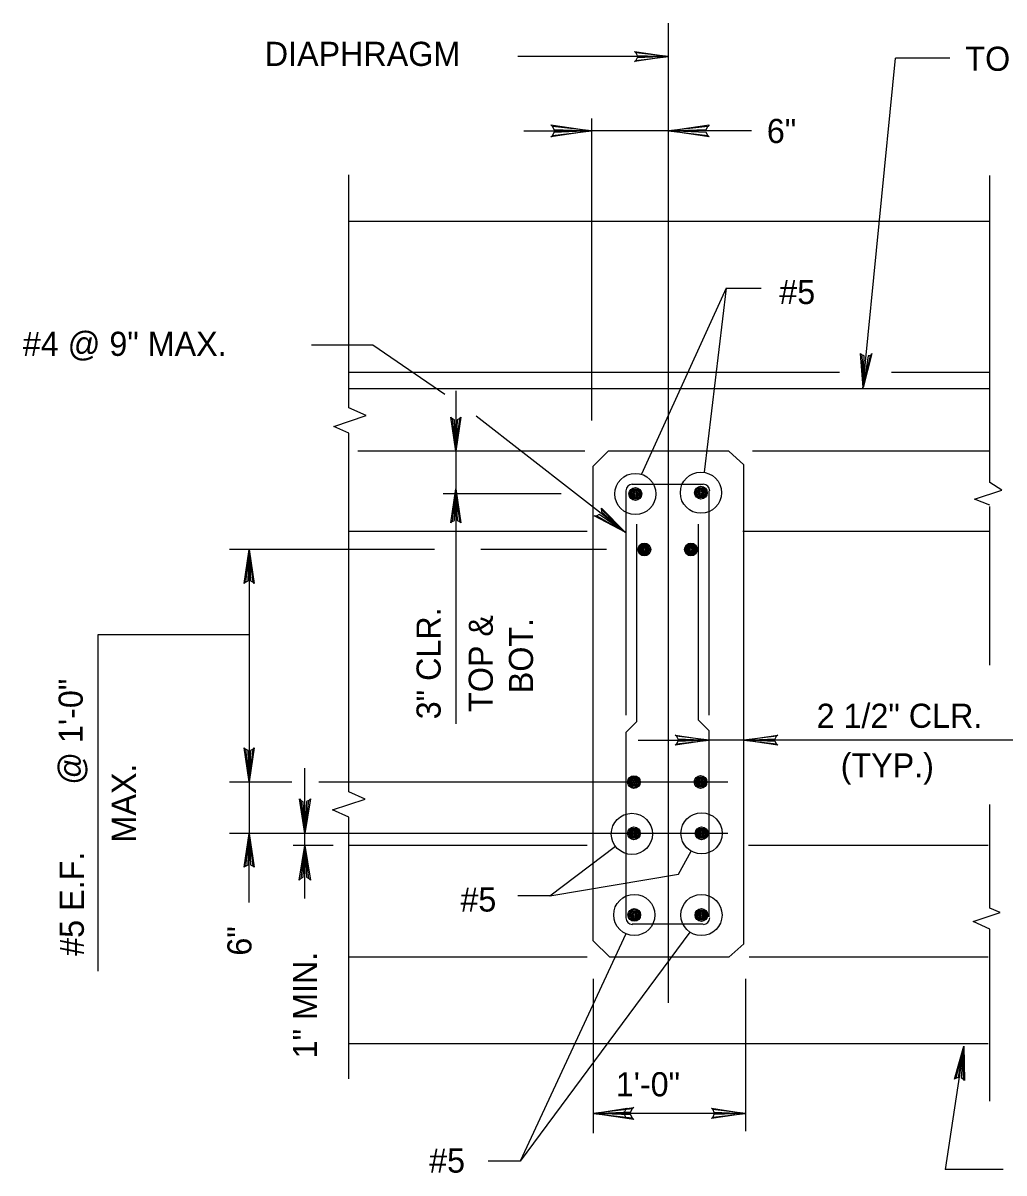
# Model space of a CAD drawing. Extents: x 638653 to 642302, y 298557 to 300414.
# Drawn here: x 640260.5 to 640382.5, y 299873.7 to 300016.6 of the extents above; entities that cross this region are included whole.
import ezdxf

# ---------------------------------------------------------------- set-up
doc = ezdxf.new("R2010")
doc.units = 0
doc.layers.add('1', color=7, linetype='Continuous')

msp = doc.modelspace()

# ---------------------------------------------------------------- linework, layer by layer
at = {"layer": '1'}
for p, q in [((640340.79, 299894.88), (640340.79, 300016.63)), ((640340.79, 300012.46), (640322.04, 300012.46)), ((640364.96, 299971.16), (640369.01, 300012.26)), ((640375.79, 300012.26), (640369.01, 300012.26)), ((640331.23, 300004.77), (640331.23, 299967.24)), ((640322.79, 300003.22), (640331.23, 300003.22)), ((640340.79, 300003.22), (640331.23, 300003.22)), ((640351.1, 300003.22), (640340.79, 300003.22)), ((640301.04, 299968.82), (640301.04, 299997.76)), ((640380.73, 299959.54), (640380.73, 299997.67)), ((640380.73, 299991.97), (640301.04, 299991.97)), ((640347.96, 299983.69), (640337.43, 299960.56)), ((640347.96, 299983.69), (640345.21, 299960.81)), ((640347.96, 299983.69), (640352.32, 299983.69)), ((640304.04, 299976.6), (640296.4, 299976.6)), ((640312.97, 299970.46), (640304.04, 299976.6)), ((640362.05, 299973.22), (640301.04, 299973.22)), ((640380.73, 299973.22), (640368.54, 299973.22)), ((640380.73, 299971.16), (640301.04, 299971.16)), ((640314.36, 299970.91), (640314.36, 299929.53)), ((640373.98, 299971.16), (640352.6, 299971.16)), ((640335.4, 299953.36), (640316.88, 299967.77)), ((640301.04, 299921.1), (640301.04, 299965.67)), ((640330.38, 299963.43), (640302.17, 299963.43)), ((640331.42, 299961.55), (640333.29, 299963.43)), ((640348.29, 299963.43), (640333.29, 299963.43)), ((640348.29, 299963.43), (640350.17, 299961.74)), ((640380.65, 299963.43), (640351.24, 299963.43)), ((640331.42, 299902.6), (640331.42, 299961.55)), ((640350.17, 299902.23), (640350.17, 299961.74)), ((640327.43, 299958.11), (640312.76, 299958.11)), ((640335.54, 299930.62), (640335.54, 299958.52)), ((640345.1, 299959.3), (640336.29, 299959.3)), ((640345.85, 299930.62), (640345.85, 299958.51)), ((640380.73, 299936.83), (640380.73, 299956.54)), ((640336.85, 299929.82), (640336.85, 299954.36)), ((640344.54, 299930), (640344.54, 299954.36)), ((640330.68, 299953.45), (640301.04, 299953.45)), ((640380.65, 299953.45), (640350.03, 299953.45)), ((640311.7, 299951.21), (640286.22, 299951.21)), ((640288.67, 299951.21), (640288.67, 299915.94)), ((640333.1, 299951.21), (640317.45, 299951.21)), ((640288.67, 299940.6), (640269.83, 299940.6)), ((640269.83, 299940.6), (640269.83, 299898.81)), ((640336.85, 299929.82), (640335.54, 299928.5)), ((640344.54, 299930), (640345.85, 299928.69)), ((640335.54, 299905.43), (640335.54, 299928.5)), ((640345.85, 299905.55), (640345.85, 299928.69)), ((640337.04, 299927.53), (640345.85, 299927.53)), ((640350.17, 299927.53), (640345.85, 299927.53)), ((640384.63, 299927.53), (640350.17, 299927.53)), ((640295.58, 299915.94), (640295.58, 299924.04)), ((640286.22, 299922.33), (640293.94, 299922.33)), ((640297.31, 299922.33), (640348.15, 299922.33)), ((640380.73, 299906.66), (640380.73, 299919.52)), ((640301.04, 299885.45), (640301.04, 299917.95)), ((640348.15, 299915.94), (640286.22, 299915.94)), ((640288.67, 299907.33), (640288.67, 299915.94)), ((640295.58, 299914.41), (640295.58, 299915.94)), ((640299.08, 299914.41), (640294.12, 299914.41)), ((640295.58, 299907.86), (640295.58, 299914.41)), ((640330.69, 299914.41), (640301.04, 299914.41)), ((640326.02, 299908.16), (640334.19, 299914.33)), ((640380.54, 299914.41), (640350.73, 299914.41)), ((640326.02, 299908.16), (640322.05, 299908.16)), ((640343.44, 299903.68), (640322.36, 299875.2)), ((640345.1, 299904.66), (640336.29, 299904.66)), ((640380.73, 299882.66), (640380.73, 299904.04)), ((640335.47, 299903.47), (640322.36, 299875.2)), ((640333.48, 299900.54), (640331.42, 299902.6)), ((640348.29, 299900.54), (640350.17, 299902.23)), ((640330.68, 299900.54), (640301.04, 299900.54)), ((640348.29, 299900.54), (640333.48, 299900.54)), ((640380.54, 299900.54), (640350.82, 299900.54)), ((640331.42, 299897.85), (640331.42, 299878.69)), ((640350.35, 299897.85), (640350.35, 299878.94)), ((640380.54, 299889.79), (640301.04, 299889.79)), ((640377.53, 299889.48), (640375.21, 299874.16)), ((640350.35, 299881.14), (640331.42, 299881.14)), ((640322.36, 299875.2), (640318.39, 299875.2)), ((640382.4, 299874.16), (640375.21, 299874.16))]:
    msp.add_line(p, q, dxfattribs=at)
for points in [[(640336.73, 300012.93), (640336.89, 300012.61), (640340.79, 300012.46), (640336.73, 300012.93), (640336.57, 300013.08), (640340.79, 300012.46), (640336.89, 300012.3), (640336.73, 300011.99), (640340.79, 300012.46), (640336.57, 300011.83), (640336.73, 300011.99)], [(640326.35, 300003.79), (640326.54, 300003.41), (640331.23, 300003.22), (640326.35, 300003.79), (640326.17, 300003.97), (640331.23, 300003.22), (640326.54, 300003.04), (640326.35, 300002.66), (640331.23, 300003.22), (640326.17, 300002.47), (640326.35, 300002.66)], [(640345.67, 300002.66), (640345.48, 300003.04), (640340.79, 300003.22), (640345.67, 300002.66), (640345.85, 300002.47), (640340.79, 300003.22), (640345.48, 300003.41), (640345.67, 300003.79), (640340.79, 300003.22), (640345.85, 300003.97), (640345.67, 300003.79)], [(640365.92, 299975.26), (640365.6, 299975.26), (640364.98, 299971.35), (640365.92, 299975.26), (640366.07, 299975.57), (640364.98, 299971.35), (640365.14, 299975.26), (640364.82, 299975.41), (640364.98, 299971.35), (640364.67, 299975.57), (640364.82, 299975.41)], [(640301.04, 299965.67), (640299.17, 299966.5), (640303.22, 299967.85), (640301.04, 299968.82)], [(640314.83, 299967.49), (640314.51, 299967.33), (640314.36, 299963.43), (640314.83, 299967.49), (640314.98, 299967.64), (640314.36, 299963.43), (640314.2, 299967.33), (640313.89, 299967.49), (640314.36, 299963.43), (640313.73, 299967.64), (640313.89, 299967.49)], [(640380.73, 299956.72), (640378.85, 299957.47), (640382.23, 299958.6), (640380.73, 299959.54)], [(640313.89, 299954.68), (640314.2, 299954.83), (640314.36, 299958.74), (640313.89, 299954.68), (640313.73, 299954.52), (640314.36, 299958.74), (640314.51, 299954.83), (640314.83, 299954.68), (640314.36, 299958.74), (640314.98, 299954.52), (640314.83, 299954.68)], [(640332.47, 299956.2), (640332.48, 299955.89), (640335.4, 299953.36), (640332.47, 299956.2), (640332.46, 299956.36), (640335.4, 299953.36), (640332.18, 299955.57), (640331.88, 299955.4), (640335.4, 299953.36), (640331.56, 299955.38), (640331.88, 299955.4)], [(640288.2, 299947.15), (640288.51, 299947.3), (640288.67, 299951.21), (640288.2, 299947.15), (640288.04, 299946.99), (640288.67, 299951.21), (640288.82, 299947.3), (640289.14, 299947.15), (640288.67, 299951.21), (640289.29, 299946.99), (640289.14, 299947.15)], [(640341.79, 299928), (640341.95, 299927.68), (640345.85, 299927.53), (640341.79, 299928), (640341.64, 299928.15), (640345.85, 299927.53), (640341.95, 299927.37), (640341.79, 299927.06), (640345.85, 299927.53), (640341.64, 299926.9), (640341.79, 299927.06)], [(640354.23, 299927.06), (640354.07, 299927.37), (640350.17, 299927.53), (640354.23, 299927.06), (640354.39, 299926.9), (640350.17, 299927.53), (640354.07, 299927.68), (640354.23, 299928), (640350.17, 299927.53), (640354.39, 299928.15), (640354.23, 299928)], [(640289.14, 299926.4), (640288.82, 299926.24), (640288.67, 299922.33), (640289.14, 299926.4), (640289.29, 299926.55), (640288.67, 299922.33), (640288.51, 299926.24), (640288.2, 299926.4), (640288.67, 299922.33), (640288.04, 299926.55), (640288.2, 299926.4)], [(640301.04, 299917.95), (640299.02, 299918.85), (640303.07, 299920.2), (640301.04, 299921.1)], [(640296.09, 299920.03), (640295.8, 299919.88), (640295.58, 299915.94), (640296.09, 299920.03), (640296.27, 299920.24), (640295.58, 299915.94), (640295.38, 299919.87), (640295.09, 299920.02), (640295.58, 299915.94), (640294.9, 299920.24), (640295.09, 299920.02)], [(640288.2, 299911.88), (640288.51, 299912.04), (640288.67, 299915.94), (640288.2, 299911.88), (640288.04, 299911.72), (640288.67, 299915.94), (640288.82, 299912.04), (640289.14, 299911.88), (640288.67, 299915.94), (640289.29, 299911.72), (640289.14, 299911.88)], [(640295.07, 299910.33), (640295.36, 299910.48), (640295.58, 299914.41), (640295.07, 299910.33), (640294.89, 299910.12), (640295.58, 299914.41), (640295.77, 299910.48), (640296.07, 299910.34), (640295.58, 299914.41), (640296.26, 299910.12), (640296.07, 299910.34)], [(640326.02, 299908.16), (640342.02, 299910.88), (640343.63, 299913.72)], [(640380.73, 299904.04), (640378.67, 299904.97), (640382.04, 299906.1), (640380.73, 299906.66)], [(640376.53, 299885.52), (640376.86, 299885.63), (640377.53, 299889.48), (640376.53, 299885.52), (640376.35, 299885.38), (640377.53, 299889.48), (640377.17, 299885.59), (640377.46, 299885.39), (640377.53, 299889.48), (640377.59, 299885.22), (640377.46, 299885.39)], [(640336.29, 299880.58), (640336.1, 299880.95), (640331.42, 299881.14), (640336.29, 299880.58), (640336.48, 299880.39), (640331.42, 299881.14), (640336.1, 299881.33), (640336.29, 299881.7), (640331.42, 299881.14), (640336.48, 299881.89), (640336.29, 299881.7)], [(640335.48, 299880.67), (640335.32, 299880.99), (640331.42, 299881.14), (640335.48, 299880.67), (640335.64, 299880.52), (640331.42, 299881.14), (640335.32, 299881.3), (640335.48, 299881.61), (640331.42, 299881.14), (640335.64, 299881.77), (640335.48, 299881.61)], [(640346.29, 299881.61), (640346.45, 299881.3), (640350.35, 299881.14), (640346.29, 299881.61), (640346.14, 299881.77), (640350.35, 299881.14), (640346.45, 299880.99), (640346.29, 299880.67), (640350.35, 299881.14), (640346.14, 299880.52), (640346.29, 299880.67)]]:
    msp.add_lwpolyline(points, dxfattribs=at)
for centre, radius in [((640344.83, 299958.27), 2.56), ((640336.67, 299958.11), 2.56), ((640336.67, 299958.11), 0.791), ((640336.67, 299958.11), 0.659), ((640336.67, 299958.11), 0.527), ((640336.67, 299958.11), 0.396), ((640336.67, 299958.11), 0.264), ((640336.67, 299958.11), 0.132), ((640344.83, 299958.27), 0.791), ((640344.83, 299958.27), 0.659), ((640344.83, 299958.27), 0.527), ((640344.83, 299958.27), 0.396), ((640344.83, 299958.27), 0.264), ((640344.83, 299958.27), 0.132), ((640337.8, 299951.21), 0.791), ((640337.8, 299951.21), 0.659), ((640337.8, 299951.21), 0.527), ((640337.8, 299951.21), 0.396), ((640337.8, 299951.21), 0.264), ((640337.8, 299951.21), 0.132), ((640343.59, 299951.21), 0.791), ((640343.59, 299951.21), 0.659), ((640343.59, 299951.21), 0.527), ((640343.59, 299951.21), 0.396), ((640343.59, 299951.21), 0.264), ((640343.59, 299951.21), 0.132), ((640336.49, 299922.31), 0.791), ((640336.49, 299922.31), 0.659), ((640336.49, 299922.31), 0.527), ((640336.49, 299922.31), 0.396), ((640336.49, 299922.31), 0.264), ((640336.49, 299922.31), 0.132), ((640344.78, 299922.32), 0.791), ((640344.78, 299922.32), 0.659), ((640344.78, 299922.32), 0.527), ((640344.78, 299922.32), 0.396), ((640344.78, 299922.32), 0.264), ((640344.78, 299922.32), 0.132), ((640336.24, 299915.87), 2.56), ((640344.9, 299915.94), 2.56), ((640336.49, 299915.94), 0.791), ((640336.49, 299915.94), 0.659), ((640344.9, 299915.94), 0.791), ((640344.9, 299915.94), 0.659), ((640336.49, 299915.94), 0.527), ((640336.49, 299915.94), 0.396), ((640336.49, 299915.94), 0.264), ((640336.49, 299915.94), 0.132), ((640344.9, 299915.94), 0.527), ((640344.9, 299915.94), 0.396), ((640344.9, 299915.94), 0.264), ((640344.9, 299915.94), 0.132), ((640336.54, 299905.8), 2.56), ((640344.89, 299905.79), 2.56), ((640336.54, 299905.8), 0.791), ((640344.89, 299905.79), 0.791), ((640336.54, 299905.8), 0.659), ((640336.54, 299905.8), 0.527), ((640336.54, 299905.8), 0.396), ((640336.54, 299905.8), 0.264), ((640336.54, 299905.8), 0.132), ((640344.89, 299905.79), 0.659), ((640344.89, 299905.79), 0.527), ((640344.89, 299905.79), 0.396), ((640344.89, 299905.79), 0.264), ((640344.89, 299905.79), 0.132)]:
    msp.add_circle(centre, radius, dxfattribs=at)
for centre, start, end in [((640336.31, 299958.52), 90, 180), ((640345.13, 299958.52), 0, 90), ((640336.31, 299905.43), 180, 270), ((640345.13, 299905.43), 270, 0)]:
    msp.add_arc(centre, 0.802, start, end, dxfattribs=at)

# ---------------------------------------------------------------- texts
for s, height, p in [('  DIAPHRAGM', 2.9999, (640288.37, 300011.3)), ('TOP OF BEAM', 2.9999, (640377.71, 300010.69)), ('6"', 3, (640353.02, 300001.72)), ('#5', 3, (640354.57, 299981.71)), ('#4 @ 9" MAX.', 2.9999, (640260.51, 299975.27)), ('2 1/2" CLR.', 2.9999, (640359.21, 299929.05)), (' (TYP.)', 3, (640361.09, 299922.88)), ('#5', 3, (640314.92, 299906.22)), ('1\'-0"', 3, (640334.24, 299883.26)), ('#5', 3, (640311.03, 299873.78))]:
    msp.add_text(s, height=height, dxfattribs=at).set_placement(p)
for s, p in [('3" CLR.', (640312.46, 299930.11)), ('TOP &', (640318.95, 299931.03)), ('BOT.', (640323.95, 299933.35)), ('@ 1\'-0"', (640267.96, 299921.98)), ('MAX.', (640274.57, 299914.8)), ('#5 E.F.', (640268.1, 299900.72)), ('6"', (640288.94, 299900.74)), ('1" MIN.', (640297.1, 299887.98))]:
    msp.add_text(s, height=3, rotation=90, dxfattribs=at).set_placement(p)

doc.saveas('drawing.dxf')
